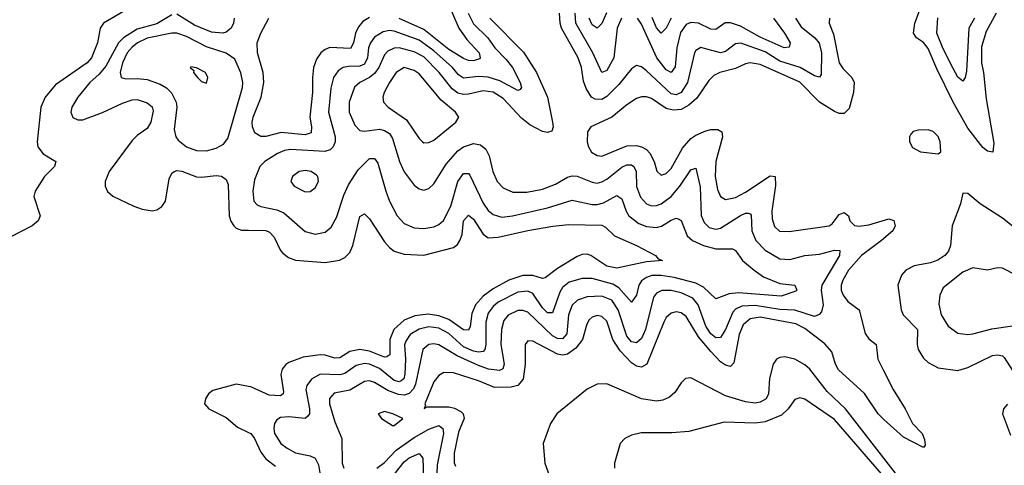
# Model space of a CAD drawing. Header units: inches. Extents: x 1694797 to 1849917, y 907313 to 1017959.
# Tile 596 of 656: x 1829075 to 1833057, y 930401 to 932204. Entities that reach past the tile are written whole.
import ezdxf

# ---------------------------------------------------------------- set-up
doc = ezdxf.new("R2010")
doc.units = ezdxf.units.IN
doc.header["$MEASUREMENT"] = 0
doc.layers.add('B8923', color=7, linetype='Continuous')
doc.layers.add('B8933', color=7, linetype='Continuous')

msp = doc.modelspace()

# ---------------------------------------------------------------- linework, layer by layer
at = {"layer": 'B8923', "color": 5}
for points, elevation in [([(1829510, 932247.2), (1829413.7, 932190), (1829400.2, 932170), (1829389.6, 932110), (1829365.7, 932050), (1829348.1, 932030), (1829219.8, 931940.2), (1829177.5, 931890), (1829159.7, 931850), (1829145.2, 931710), (1829147.9, 931690), (1829170, 931661.8), (1829220.3, 931630), (1829215.2, 931610), (1829174.7, 931570), (1829137.6, 931510), (1829131.8, 931488.2), (1829157.4, 931410), (1829149.6, 931390), (1829124.8, 931370), (1829035.4, 931324.6)], 580), ([(1829690, 932223), (1829630, 932186.9), (1829550, 932166.3), (1829494, 932130), (1829474.1, 932110), (1829423.5, 932016.5), (1829396.2, 931983.8), (1829358.7, 931950), (1829309.7, 931890), (1829285.4, 931850), (1829281.4, 931830), (1829290, 931808.6), (1829310, 931799.5), (1829330, 931799.3), (1829410, 931828.2), (1829490, 931866.8), (1829530, 931880.3), (1829550, 931881.6), (1829590, 931867.8), (1829610.8, 931850.8), (1829614.7, 931834.7), (1829605.2, 931790), (1829590, 931764.2), (1829550, 931736.1), (1829530, 931715.5), (1829436.8, 931590), (1829420.2, 931550), (1829419.7, 931530), (1829429.5, 931509.5), (1829451.8, 931490), (1829536, 931450), (1829570, 931437.9), (1829610, 931430.7), (1829630, 931434.8), (1829650, 931447.7), (1829664.7, 931470), (1829679.5, 931560.5), (1829690, 931583.6), (1829698.9, 931590), (1829710, 931594.2), (1829730, 931591.2), (1829790, 931568.2), (1829810, 931566.3), (1829870, 931573.5), (1829891, 931571), (1829910, 931556.9), (1829917.5, 931537.5), (1829921.9, 931410), (1829928.3, 931388.3), (1829940.7, 931370), (1829950, 931361.1), (1829972.3, 931352.3), (1830000, 931352)], 620), ([(1829941.5, 932210), (1829939.2, 932190), (1829930.4, 932169.6), (1829910, 932153.7), (1829895.8, 932150), (1829850, 932153), (1829781.5, 932181.5), (1829710, 932226.1)], 620), ([(1830000, 930720.3), (1829950, 930729.8), (1829855.8, 930704.2), (1829838.9, 930690), (1829826.3, 930670), (1829821.7, 930650), (1829840.3, 930630), (1829910, 930594.6), (1829955.5, 930555.5), (1830000, 930534.4)], 620)]:
    msp.add_lwpolyline(points, dxfattribs=dict(at, elevation=elevation))
for points, elevation in [([(1829710, 932149.1), (1829690, 932149.1), (1829590, 932129.9), (1829551.2, 932110), (1829530, 932093.3), (1829509.4, 932070), (1829490.1, 932030), (1829480.5, 931990), (1829484.6, 931970), (1829504.2, 931964.2), (1829550, 931966.5), (1829590, 931961.6), (1829642.9, 931942.9), (1829668.4, 931928.4), (1829688.4, 931908.4), (1829708, 931870), (1829709.6, 931850), (1829699.3, 931759.3), (1829706.4, 931730), (1829716.1, 931716.1), (1829750, 931690.1), (1829790, 931675.3), (1829830, 931674), (1829870, 931684.4), (1829899.5, 931700.5), (1829917.1, 931722.9), (1829975.5, 931930), (1829976.7, 931950), (1829969.6, 931989.6), (1829944.4, 932044.4), (1829909.2, 932069.2), (1829830, 932094.2), (1829750, 932135.8)], 640), ([(1829767.1, 932012.9), (1829764.7, 932010), (1829778.5, 931998.5), (1829778, 931990), (1829793.4, 931970), (1829810, 931953.4), (1829830, 931947.7), (1829836.3, 931970), (1829826.6, 931990), (1829790, 932009.2)], 660)]:
    msp.add_lwpolyline(points, close=True, dxfattribs=dict(at, elevation=elevation))
at = {"layer": 'B8933', "color": 5}
for points, elevation in [([(1830799.5, 932290), (1830850.7, 932170), (1830883.2, 932123.2), (1830932.9, 932070), (1830937.3, 932050), (1830934.2, 932045.8), (1830910, 932036.9), (1830890, 932038.6), (1830870, 932047.5), (1830810, 932083.9), (1830710, 932164.2), (1830610, 932208.5)], 620), ([(1833025, 932230), (1832984.4, 932155.6), (1832965.2, 932094.8), (1832964.8, 932030), (1832973.2, 931990), (1832983.8, 931883.8), (1833015.5, 931704.5), (1833011.6, 931668.4), (1832990, 931671.6), (1832970, 931687.4), (1832910, 931765.2), (1832851.2, 931870), (1832785, 932005), (1832750, 932087.7), (1832731.2, 932111.2), (1832701.7, 932130), (1832689.9, 932150), (1832696.2, 932190), (1832718.5, 932250)], 680), ([(1830490, 932212.7), (1830463.2, 932196.8), (1830444.5, 932175.5), (1830433, 932150), (1830424.8, 932110), (1830412.3, 932087.7), (1830329, 932091), (1830310, 932083.6), (1830293.4, 932070), (1830275.7, 932044.3), (1830263.5, 932010), (1830258.6, 931970), (1830259.4, 931910), (1830247.6, 931810), (1830255.5, 931770), (1830253.3, 931746.7), (1830230, 931738.5), (1830132.8, 931747.2), (1830070, 931731.5), (1830050, 931731.1), (1830026.3, 931746.3), (1830016.3, 931770), (1830015, 931790), (1830018.5, 931810), (1830050.7, 931890), (1830061.6, 931950), (1830058.8, 931990), (1830036.7, 932070), (1830035.6, 932110), (1830049.4, 932150), (1830082.1, 932210)], 620), ([(1830888.4, 932230), (1830910, 932186.6), (1830968.4, 932130), (1830996.6, 932090), (1831042.9, 932042.9), (1831067.5, 932010), (1831099.6, 931950), (1831104.2, 931930), (1831098.7, 931921.3), (1831090, 931917.7), (1831017.1, 931957.1), (1830970, 931971.5), (1830930, 931974.6), (1830870, 931967), (1830850, 931981.1), (1830825.2, 932010), (1830750, 932077.6), (1830690, 932121.2), (1830590, 932157.3), (1830570, 932160.1), (1830544.7, 932155.3), (1830510, 932132.9), (1830493.4, 932110), (1830486.1, 932090), (1830481.3, 932050), (1830470, 932024.3), (1830450, 932015.6), (1830405.1, 932014.9), (1830383.2, 932010), (1830362.7, 931997.3), (1830343.8, 931970), (1830333.2, 931926.8), (1830323.9, 931830), (1830350.8, 931730), (1830351.2, 931710), (1830342.6, 931690), (1830330, 931678), (1830309.1, 931670.9), (1830170, 931678.6), (1830145.8, 931674.2), (1830117.9, 931662.1), (1830066.5, 931630), (1830046.2, 931610), (1830024.5, 931555.5), (1830017.7, 931510), (1830021.9, 931470), (1830035.1, 931455.1), (1830050, 931448), (1830114.7, 931434.7), (1830143.1, 931423.1), (1830230, 931347.1), (1830270, 931336.8), (1830310, 931344.7), (1830335, 931365), (1830356.2, 931403.8), (1830385.7, 931494.3), (1830404, 931536), (1830443.8, 931596.2), (1830490, 931643), (1830510, 931642.6), (1830523.3, 931623.3), (1830555.7, 931510), (1830570.7, 931470), (1830601.5, 931410), (1830630, 931379.4), (1830670, 931361.6), (1830710, 931359.2), (1830750, 931365.9), (1830770, 931375), (1830788.9, 931391.1), (1830818.5, 931450), (1830846.9, 931550), (1830870, 931581.2), (1830890, 931581.8), (1830895.4, 931575.4), (1830950, 931461.4), (1830970, 931432.2), (1830990, 931416), (1831025.5, 931405.5), (1831067.6, 931410), (1831210, 931442.4), (1831310, 931473.3), (1831390, 931456.1), (1831410, 931456), (1831436.5, 931463.5), (1831490, 931493.4), (1831510, 931479.6), (1831527.3, 931430), (1831538.9, 931410), (1831579.2, 931379.2), (1831610, 931367.4), (1831650, 931363.9), (1831670.7, 931369.3), (1831710, 931392.9), (1831730, 931400.6), (1831738.5, 931398.5), (1831750, 931391.8), (1831774.7, 931330), (1831796.8, 931310), (1831840.2, 931290), (1831890, 931276.5), (1831957.5, 931277.5), (1831970, 931270.2), (1831998, 931230), (1832045, 931190), (1832083.9, 931163.9), (1832150, 931137.2), (1832210.3, 931130), (1832218.3, 931110), (1832214.1, 931105.9), (1832154.3, 931085.7), (1831981.7, 931098.3), (1831944.7, 931095.3), (1831890, 931074.8), (1831841.2, 931121.2), (1831810, 931137.6), (1831721.6, 931161.6), (1831670, 931169.4), (1831631.4, 931168.6), (1831610, 931161.4), (1831590, 931147.4), (1831579.7, 931130), (1831570, 931089.7), (1831550, 931061.2), (1831498.7, 931118.7), (1831473.8, 931133.8), (1831390, 931156.5), (1831350, 931157.2), (1831297.9, 931142.1), (1831270, 931121.1), (1831259, 931101), (1831230, 931017.5), (1831210, 931018.1), (1831190, 931037.9), (1831150, 931096.4), (1831130, 931106.3), (1831090, 931101.7), (1831010, 931060.8), (1830990, 931043.9), (1830970, 931016.1), (1830959.9, 930980.1), (1830960.8, 930890), (1830956.7, 930870), (1830950, 930861.2), (1830930, 930858.7), (1830910, 930863.3), (1830870, 930880), (1830810, 930934), (1830770, 930956.5), (1830730, 930961.3), (1830690, 930952.2), (1830653.6, 930930), (1830636, 930904), (1830631.7, 930888.3), (1830635.8, 930830), (1830632.6, 930770), (1830628.4, 930751.6), (1830617.5, 930742.5), (1830610, 930739.1), (1830590, 930744.1), (1830530, 930793.1), (1830490.2, 930810.2), (1830470, 930812.7), (1830435.6, 930804.4), (1830390, 930773.2), (1830370, 930767.3), (1830290, 930769.9), (1830254.5, 930750), (1830235.9, 930724.1), (1830232.5, 930707.5), (1830247.4, 930630), (1830246.3, 930610), (1830239.9, 930600.1), (1830228.9, 930591.1), (1830163.3, 930596.7), (1830130, 930594.3), (1830115.3, 930584.7), (1830105.4, 930570), (1830102.3, 930550), (1830105.4, 930530), (1830131.4, 930490), (1830156.8, 930470), (1830190, 930452.3), (1830250, 930439.9), (1830270, 930429.4), (1830283.7, 930403.7), (1830295.7, 930330)], 640), ([(1830976.8, 932210), (1831112.1, 932072.1), (1831165.2, 931990), (1831209.3, 931890), (1831230.1, 931789.9), (1831232.5, 931770), (1831226.8, 931753.2), (1831210, 931747.3), (1831190, 931752), (1831138.7, 931778.7), (1831105, 931805), (1831030, 931885.8), (1830990, 931910.2), (1830950, 931915.6), (1830890, 931903), (1830870, 931901.8), (1830847.3, 931907.3), (1830824.1, 931924.1), (1830771.4, 931990), (1830710, 932053.5), (1830670, 932074.3), (1830610, 932089.6), (1830590, 932089.1), (1830563.4, 932076.6), (1830550, 932061.3), (1830526.7, 932010), (1830510, 931986.1), (1830490, 931969.6), (1830450.1, 931949.9), (1830428.5, 931931.5), (1830406.7, 931870), (1830406.7, 931830), (1830430, 931776.9), (1830450, 931756.3), (1830470, 931753.4), (1830530, 931760.9), (1830550, 931756.2), (1830570, 931743), (1830583.1, 931723.1), (1830611.5, 931630), (1830630, 931588.1), (1830670, 931534.4), (1830690, 931519.7), (1830710, 931514.4), (1830730, 931520.7), (1830750, 931539.7), (1830800.2, 931619.8), (1830847, 931673), (1830870, 931690.1), (1830910, 931703), (1830938.1, 931698.1), (1830960.8, 931680.8), (1830973.1, 931653.1), (1830987.9, 931590), (1831005.6, 931550), (1831030, 931523.5), (1831070, 931506.7), (1831125.8, 931505.8), (1831190, 931518.7), (1831241.5, 931538.5), (1831290, 931567.5), (1831310, 931572.5), (1831330, 931570.6), (1831390, 931546.5), (1831410, 931542.9), (1831430, 931547.5), (1831450, 931558.7), (1831510, 931608), (1831530, 931617.1), (1831550, 931616.8), (1831559.2, 931610), (1831568, 931590), (1831569.8, 931529.8), (1831586.2, 931486.2), (1831610, 931459.3), (1831630, 931451.5), (1831650, 931451.8), (1831670, 931459.2), (1831710, 931489.2), (1831745.6, 931530), (1831790, 931596.9), (1831810, 931603.1), (1831827.2, 931527.2), (1831831.9, 931411.9), (1831843.2, 931383.2), (1831863.8, 931363.8), (1831890, 931355.9), (1831910, 931359.9), (1831990, 931412.2), (1832010, 931421.2), (1832020.7, 931420.7), (1832030, 931419), (1832033.1, 931413.1), (1832036.6, 931350), (1832052.8, 931310), (1832090, 931271.6), (1832150, 931236.1), (1832190, 931233.9), (1832250, 931250.1), (1832310, 931256), (1832371, 931271), (1832391.6, 931270), (1832391.4, 931250), (1832319.9, 931130), (1832316.6, 931110), (1832324.3, 931050), (1832317.9, 931022.1), (1832308.3, 931011.7), (1832290, 931003.5), (1832210, 931029.2), (1832150, 931031.7), (1832050, 931047.9), (1831995.4, 931044.6), (1831970, 931032.2), (1831959.6, 931020.4), (1831929.6, 930950), (1831910, 930917.7), (1831890, 930917.1), (1831870, 930932.5), (1831850, 930963.6), (1831818.6, 931050), (1831797.2, 931077.2), (1831750, 931099.5), (1831710, 931107.9), (1831671.9, 931108.1), (1831650, 931098), (1831638.1, 931081.9), (1831606.1, 930950), (1831590, 930914.7), (1831570, 930896.5), (1831550, 930900.2), (1831530, 930923.7), (1831495.5, 931030), (1831470, 931069.5), (1831430, 931085.9), (1831370, 931083.3), (1831330.7, 931069.3), (1831310, 931048.4), (1831295.1, 931010), (1831287.2, 930932.8), (1831270, 930913.5), (1831250, 930914.1), (1831230, 930924.5), (1831130, 931020.4), (1831110, 931028.1), (1831090, 931028), (1831051, 931009), (1831033.6, 930986.4), (1831023.2, 930950), (1831020.9, 930890), (1831033.7, 930810), (1831028.5, 930791.5), (1831015.4, 930784.6), (1830970.5, 930789.5), (1830930, 930804.9), (1830843.6, 930843.6), (1830770, 930888.5), (1830750, 930892.8), (1830730.1, 930889.9), (1830706, 930870), (1830675.8, 930730), (1830667.3, 930710), (1830650, 930691.6), (1830630, 930685.3), (1830607.5, 930687.5), (1830564.3, 930704.3), (1830510, 930736.3), (1830490, 930743.2), (1830470, 930740.4), (1830410, 930705.8), (1830346.9, 930693.1), (1830328.2, 930671.8), (1830327.2, 930650), (1830350, 930577), (1830377.2, 930510), (1830378.7, 930410), (1830385.8, 930390)], 660), ([(1832350.2, 932209.8), (1832349.4, 932190), (1832366, 932146), (1832388.9, 932030), (1832405.2, 932005.2), (1832441.3, 931970), (1832450.5, 931950.5), (1832447.3, 931910), (1832430, 931845.3), (1832410, 931824.9), (1832390, 931824.6), (1832370, 931832), (1832310, 931870.4), (1832230, 931951.5), (1832070, 932022.6), (1832030, 932029.4), (1832010, 932025.8), (1831970, 932007.2), (1831907, 931990), (1831881.9, 931978.1), (1831861.9, 931958.1), (1831813.1, 931886.9), (1831781.5, 931858.5), (1831750, 931840.9), (1831717.5, 931837.5), (1831690, 931844.6), (1831630, 931885.3), (1831610, 931891.8), (1831590, 931891.9), (1831570, 931885.2), (1831530, 931859.9), (1831470, 931809.2), (1831384.9, 931770), (1831371.7, 931750), (1831370.2, 931710), (1831375.5, 931690), (1831388.1, 931668.1), (1831410, 931654), (1831430, 931651.8), (1831530, 931693.1), (1831570, 931695.5), (1831590.1, 931690.1), (1831610, 931678.7), (1831624, 931664), (1831641.1, 931630), (1831651.5, 931591.5), (1831670, 931575.2), (1831690, 931581.4), (1831710, 931601.8), (1831756.1, 931683.9), (1831790, 931723.3), (1831810, 931737.2), (1831850, 931754.8), (1831870, 931759.9), (1831899.3, 931759.3), (1831915.5, 931750), (1831918, 931730), (1831890.1, 931630), (1831887.4, 931570), (1831897, 931517), (1831908.9, 931488.9), (1831930, 931476.3), (1831970, 931484), (1832010, 931505.7), (1832110, 931572.9), (1832130, 931570.2), (1832132.6, 931532.6), (1832117.7, 931430), (1832118.6, 931398.6), (1832127.3, 931367.3), (1832148.6, 931348.6), (1832186.8, 931346.8), (1832349.4, 931370.6), (1832361.6, 931378.4), (1832390, 931416.4), (1832410, 931423.9), (1832427.6, 931410), (1832432.7, 931390), (1832451.8, 931371.8), (1832470, 931369.3), (1832510, 931374), (1832590, 931398.4), (1832610, 931391.7), (1832616.3, 931370), (1832606.3, 931350), (1832560.9, 931310), (1832479.9, 931250), (1832427.1, 931190), (1832404.3, 931150), (1832397.4, 931130), (1832396.9, 931110), (1832405, 931090), (1832424.2, 931064.2), (1832470.1, 931030), (1832494.2, 930934.2), (1832510, 930912.4), (1832539.6, 930890), (1832546.5, 930830), (1832567.1, 930787.1), (1832608, 930708), (1832656.5, 930630), (1832685.5, 930570), (1832724.6, 930530), (1832734, 930506), (1832736.7, 930483.3), (1832730, 930473.2), (1832650, 930515.6), (1832570, 930586.1), (1832547.7, 930610), (1832491.9, 930691.9), (1832387.2, 930787.2), (1832374.2, 930810), (1832359.9, 930859.9), (1832332, 930892), (1832250, 930954), (1832214.2, 930974.2), (1832070, 931000), (1832030, 930993.4), (1832001, 930970), (1831985.4, 930930), (1831963.9, 930816.1), (1831950, 930801.5), (1831930, 930806.3), (1831910, 930819.9), (1831870, 930861.4), (1831820.3, 930920.3), (1831770, 931002.6), (1831750, 931017.9), (1831730, 931022), (1831710, 931016.8), (1831690, 930999.1), (1831679.8, 930980.2), (1831611.6, 930810), (1831590, 930798.4), (1831570, 930802.9), (1831550, 930815.9), (1831503.8, 930863.8), (1831473.6, 930910), (1831450, 930984.4), (1831430, 931003), (1831410, 931007.3), (1831390, 931000.2), (1831377.7, 930990), (1831368.1, 930971.9), (1831351.4, 930910), (1831324.5, 930875.5), (1831290, 930850.3), (1831270, 930846.9), (1831250, 930850.6), (1831150, 930903.5), (1831130, 930905.1), (1831119.7, 930890), (1831119.6, 930810), (1831111.7, 930750), (1831090, 930724.2), (1831063, 930717), (1830995.5, 930715.5), (1830930, 930742.7), (1830830, 930775.8), (1830790, 930776.1), (1830770, 930764.9), (1830750, 930739.2), (1830713.4, 930650), (1830716.3, 930643.7), (1830711.3, 930631.3), (1830722.9, 930637.1), (1830810, 930637.8), (1830832.8, 930632.8), (1830859.2, 930619.2), (1830868.7, 930610), (1830872.8, 930590), (1830850, 930535.6), (1830832, 930450), (1830831.5, 930411.5), (1830837.9, 930397.9)], 680), ([(1832213.4, 932210), (1832235.6, 932175.6), (1832291, 932131), (1832308.9, 932108.9), (1832317.5, 932070), (1832317.3, 931982.7), (1832310, 931972), (1832290, 931976.9), (1832231.1, 932011.1), (1832150, 932036.3), (1832090, 932074.2), (1831991.6, 932108.4), (1831970, 932106.9), (1831930, 932075.5), (1831910, 932069.9), (1831830, 932091.7), (1831810, 932079.3), (1831804.7, 932070), (1831775.5, 931950), (1831750, 931909.9), (1831730, 931900.6), (1831710, 931904.3), (1831610, 931997.2), (1831590, 932012.9), (1831570, 932018), (1831550, 932005.3), (1831498.4, 931941.6), (1831450, 931893.8), (1831430, 931881.5), (1831401.8, 931881.8), (1831387.4, 931890), (1831365.8, 931925.8), (1831355.8, 931955.8), (1831347.5, 932010), (1831333.3, 932050), (1831266.3, 932170), (1831260.7, 932190), (1831258.6, 932230)], 660), ([(1831508.8, 932210), (1831490.9, 932170), (1831478.2, 932050), (1831450, 931998.6), (1831430, 931990.8), (1831392.4, 932070), (1831324.4, 932190), (1831321, 932230)], 640), ([(1831448.9, 932231.1), (1831430, 932188.9), (1831410, 932169.2), (1831390, 932183), (1831378.7, 932210)], 620), ([(1832123.3, 932210), (1832168.3, 932150), (1832190.9, 932110), (1832187.5, 932092.5), (1832167.2, 932090), (1832070, 932133.8), (1831990, 932177.5), (1831950, 932191.3), (1831928.7, 932191.2), (1831890, 932164.3), (1831870, 932166), (1831820.4, 932190), (1831790, 932192.1), (1831770, 932184.6), (1831747.5, 932152.5), (1831733.3, 932090), (1831726.6, 932013.4), (1831710, 931989.9), (1831690, 932000.9), (1831652.4, 932050), (1831590, 932186.5), (1831573.2, 932210)], 640), ([(1831709.7, 932210), (1831690, 932169.8), (1831670, 932149), (1831650, 932171.2), (1831632.5, 932212.5)], 620), ([(1832936.6, 932210), (1832914, 932170), (1832904.4, 931995.6), (1832898.8, 931970), (1832890, 931955.8), (1832870, 931972.1), (1832850, 932007), (1832810, 932086), (1832784.8, 932150), (1832789.1, 932210.9)], 660), ([(1833130, 931337.4), (1833050, 931400.7), (1832959.3, 931459.3), (1832910, 931500.7), (1832890, 931502), (1832880.7, 931459.3), (1832846.6, 931370), (1832839.4, 931290), (1832831.9, 931268.1), (1832816.8, 931250), (1832789.2, 931230.8), (1832759.6, 931220.4), (1832692.4, 931207.6), (1832659.7, 931190), (1832641.1, 931170), (1832627.1, 931130), (1832640.7, 931030), (1832647.7, 931010), (1832706.4, 930950), (1832704.5, 930890), (1832708.6, 930870), (1832730, 930834.3), (1832750, 930817.3), (1832790, 930795.1), (1832870, 930784.6), (1832910, 930796.8), (1833010, 930845.8), (1833030, 930848.7), (1833050, 930843.5), (1833057.1, 930837.1), (1833090, 930785)], 720), ([(1830000, 931352), (1830070, 931351.2), (1830084.5, 931344.5), (1830104.2, 931324.2), (1830129.4, 931270), (1830138.8, 931258.8), (1830161.6, 931241.6), (1830190, 931230.8), (1830310, 931221.8), (1830368.6, 931231.4), (1830390, 931241.4), (1830410, 931262.7), (1830422.4, 931290), (1830450, 931407.4), (1830470, 931418), (1830490, 931398.8), (1830550, 931305.9), (1830570, 931282.1), (1830590, 931267.2), (1830630, 931255), (1830710, 931251.1), (1830830, 931282.6), (1830845.6, 931294.4), (1830855.6, 931310), (1830864.5, 931335.5), (1830870.4, 931389.6), (1830890, 931412.6), (1830910, 931397.6), (1830950, 931336.4), (1830970, 931321), (1831010, 931323.5), (1831130, 931351.6), (1831231.1, 931368.9), (1831295.3, 931375.3), (1831430, 931372.9), (1831444.6, 931364.6), (1831480.8, 931330), (1831570.2, 931290), (1831647, 931250), (1831656.7, 931236.7), (1831674.8, 931230), (1831610, 931223.8), (1831490, 931199.3), (1831450, 931206.8), (1831385.3, 931250), (1831370, 931255.2), (1831350, 931254.2), (1831330, 931246.3), (1831250, 931197.3), (1831199.8, 931160.2), (1831190, 931156.9), (1831149.7, 931169.7), (1831110, 931169.6), (1831053.6, 931150), (1830990, 931115.2), (1830950, 931085.1), (1830918.6, 931050), (1830904.1, 931015.9), (1830896.6, 930963.4), (1830890, 930947.6), (1830870, 930948.6), (1830810.7, 930990.7), (1830770, 931006.2), (1830727.2, 931012.8), (1830673.5, 931006.5), (1830630, 930987.9), (1830587.9, 930950), (1830572.2, 930910), (1830571.8, 930848.2), (1830560, 930840), (1830550, 930838.5), (1830490, 930863), (1830450, 930870.2), (1830410, 930861.4), (1830370, 930836.4), (1830350, 930834.6), (1830310, 930847), (1830290, 930848), (1830221.8, 930838.2), (1830163.2, 930816.8), (1830150.9, 930809.1), (1830136.1, 930790), (1830131.2, 930768.8), (1830141.7, 930698.3), (1830141, 930690), (1830130, 930682), (1830084.4, 930684.4), (1830010, 930718.4), (1830000, 930720.3)], 620), ([(1833105.1, 931170), (1833050, 931198.2), (1833030, 931200.4), (1832990, 931191), (1832930, 931200.4), (1832890, 931183.1), (1832810, 931118.9), (1832796.9, 931090), (1832792.8, 931052.8), (1832801.8, 931010), (1832830, 930963.7), (1832870, 930935.6), (1832910, 930930.2), (1832930, 930932.8), (1833007.3, 930952.7), (1833090, 930965.1)], 740), ([(1832616.7, 930370), (1832415.7, 930630), (1832340.4, 930700.4), (1832271.4, 930790), (1832250, 930808.3), (1832210, 930830.9), (1832170, 930840.5), (1832150, 930837.7), (1832135.6, 930830), (1832122.1, 930810), (1832108.3, 930751.7), (1832103.4, 930690), (1832094.8, 930670), (1832070, 930656.2), (1832050, 930652.6), (1832010, 930657.4), (1831930, 930681.9), (1831790, 930755.7), (1831767.7, 930752.3), (1831750, 930734.7), (1831724.7, 930695.3), (1831703.6, 930676.4), (1831675.7, 930664.3), (1831650, 930660.7), (1831590, 930669.9), (1831450, 930731.1), (1831410, 930729), (1831370, 930709.8), (1831247.6, 930610), (1831221.5, 930570), (1831191.5, 930490), (1831198.6, 930410), (1831242, 930290)], 720), ([(1832647.1, 930267.1), (1832370, 930586), (1832250, 930668.5), (1832230, 930674.5), (1832210, 930667.8), (1832182.9, 930630), (1832155.6, 930604.4), (1832090, 930576.7), (1832050, 930571.1), (1831924.7, 930575.3), (1831781.4, 930538.6), (1831713, 930533), (1831587.9, 930532.1), (1831550, 930523.6), (1831522.8, 930510), (1831504, 930490), (1831480.5, 930410), (1831480.5, 930390)], 740), ([(1833070, 930648.2), (1833053.7, 930630), (1833050.7, 930610), (1833082.5, 930522.5)], 720), ([(1830000, 930534.4), (1830010, 930529.6), (1830024.4, 930510), (1830050, 930454.3), (1830070, 930426.9), (1830110, 930397.5)], 620), ([(1830519.8, 930390), (1830550, 930412.2), (1830597.4, 930462.6), (1830670, 930514), (1830730, 930547.4), (1830770, 930562.1), (1830785.7, 930550), (1830788.8, 930530), (1830763, 930403), (1830762.5, 930370)], 660), ([(1830590, 930363.4), (1830630, 930415.6), (1830650, 930431.6), (1830690, 930448.6), (1830705, 930430), (1830707.9, 930350)], 640)]:
    msp.add_lwpolyline(points, dxfattribs=dict(at, elevation=elevation))
for points, elevation in [([(1830629.7, 932010.3), (1830597.3, 931990), (1830570.7, 931950), (1830549.2, 931909.2), (1830543.5, 931890), (1830546.2, 931870), (1830565.5, 931850), (1830638.9, 931798.9), (1830690, 931723.6), (1830704.6, 931710), (1830710, 931705.8), (1830730, 931707.2), (1830750, 931716.9), (1830816.5, 931770), (1830839.2, 931790), (1830851.5, 931810), (1830837.7, 931830), (1830779, 931879), (1830690, 931984.4), (1830670, 931999.1)], 680), ([(1832750, 931758), (1832710, 931756.9), (1832688.8, 931751.2), (1832679.3, 931740.7), (1832673.4, 931730), (1832673.4, 931710), (1832686.7, 931686.7), (1832718, 931670), (1832790, 931661.6), (1832800.9, 931670), (1832797.8, 931710), (1832790, 931731.1), (1832770, 931751.1)], 720), ([(1830230, 931593.4), (1830205.5, 931590), (1830178, 931570), (1830172, 931550), (1830184.9, 931530), (1830230, 931508.2), (1830250, 931508.9), (1830270, 931523.1), (1830283.1, 931550), (1830281.1, 931570), (1830275.3, 931575.3), (1830253.6, 931590)], 660), ([(1830550, 930618.3), (1830524.9, 930610), (1830538.8, 930590), (1830582.8, 930562.8), (1830590, 930562.8), (1830624, 930590), (1830584, 930610)], 680)]:
    msp.add_lwpolyline(points, close=True, dxfattribs=dict(at, elevation=elevation))

doc.saveas('drawing.dxf')
